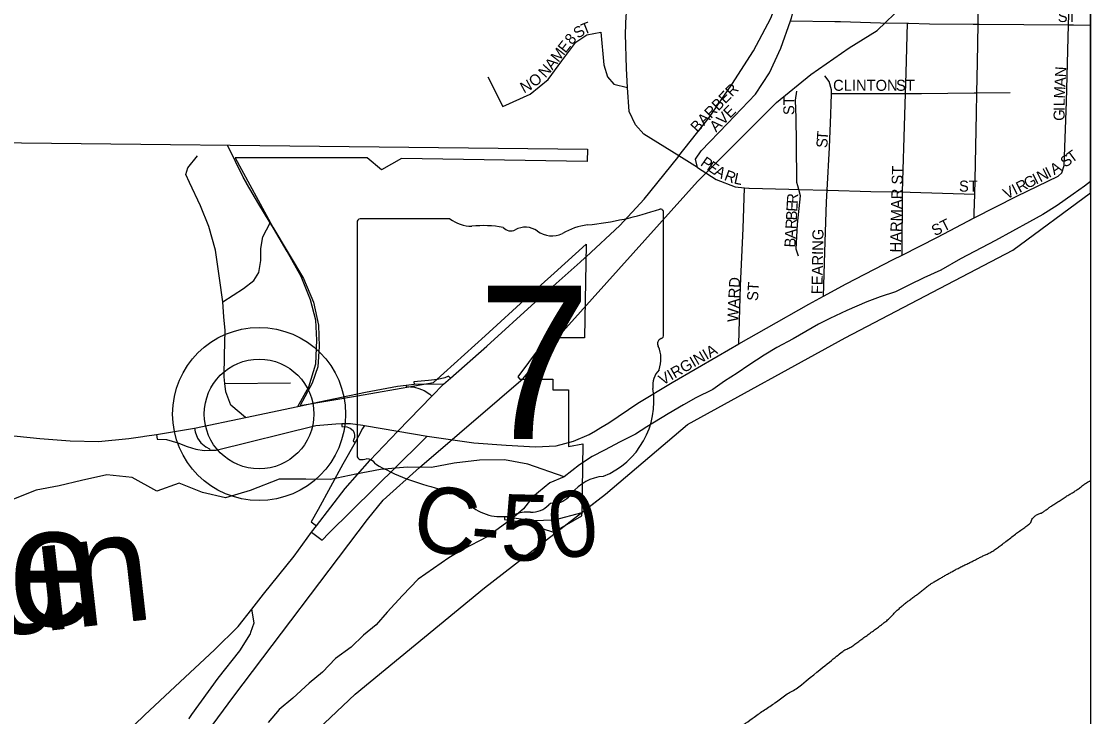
# Model space of a CAD drawing. Extents: x -84548 to 2262448, y -162180 to 525962.
# Drawn here: x 62992 to 67849, y 156808 to 159965 of the extents above; entities that cross this region are included whole.
import ezdxf

# ---------------------------------------------------------------- set-up
doc = ezdxf.new("R2010")
doc.units = 0
for name, color, linetype in [('GM_X_Adjacent_County_Text', 7, 'Continuous'), ('GM_X_County', 7, 'Continuous'), ('GM_X_County_Road', 7, 'Continuous'), ('GM_X_Hydro', 7, 'Continuous'), ('GM_X_Hydro_Text', 7, 'Continuous'), ('GM_X_Interstate_Location', 7, 'Continuous'), ('GM_X_Major_Lake_Text', 7, 'Continuous'), ('GM_X_Major_River', 7, 'Continuous'), ('GM_X_Minor_Lake', 7, 'Continuous'), ('GM_X_Minor_River_Text', 7, 'Continuous'), ('GM_X_Rail_Line', 7, 'Continuous'), ('GM_X_State_Route', 7, 'Continuous'), ('GM_X_Township_ROW', 7, 'Continuous'), ('GM_X_Township_Subdivision_Text', 7, 'Continuous'), ('GM_X_Unincorporated_Location', 7, 'Continuous'), ('GM_X_Unincorporated_Text', 7, 'Continuous'), ('GM_X_US_Location', 7, 'Continuous'), ('GM_X_US_Route', 7, 'Continuous')]:
    doc.layers.add(name, color=color, linetype=linetype)

msp = doc.modelspace()

# ---------------------------------------------------------------- linework, layer by layer
at = {"layer": 'GM_X_County'}
msp.add_line((67849.4, 170872.5), (67849.4, 134968.5), dxfattribs=at)
at = {"layer": 'GM_X_Hydro'}
for p, q in [((67496.2, 158926.8), (67849.4, 159186.1)), ((66734.9, 158527.9), (67496.2, 158926.8)), ((66017.5, 158133.8), (66734.9, 158527.9)), ((65646, 157818), (66017.5, 158133.8)), ((65095.7, 157392.7), (65646, 157818)), ((64508.4, 156910.5), (65095.7, 157392.7)), ((63922.4, 156358), (64508.4, 156910.5))]:
    msp.add_line(p, q, dxfattribs=at)
at = {"layer": 'GM_X_Hydro_Text'}
for points in [[(64941.1, 158345.6), (64932, 158354.2), (64916.2, 158346.8), (64883.1, 158338.9), (64841.2, 158334), (64775.4, 158328.6), (64776.2, 158317.1)], [(64739.9, 158313.7), (64740.2, 158306.9), (64777.4, 158303.4), (64798.1, 158298.3), (64821.3, 158288.9), (64847.1, 158272.4), (64856.6, 158263)], [(63605.4, 158089.8), (63608.7, 158068.6), (63651.4, 158066.1), (63702.7, 158052), (63744.4, 158034.7), (63785.1, 158022.3), (63821.9, 158016.8), (63847.4, 158017.7), (63876.4, 158018.6), (64329.8, 158129.7), (64420.6, 158138.2), (64447, 158138.4), (64486.4, 158138.6), (64542.8, 158131), (64550.7, 158129.9)], [(63778.1, 158118.3), (63780.9, 158101.9), (63791.8, 158072.2), (63807.5, 158051), (63830, 158033.7), (63847.2, 158024.4), (63847.4, 158017.7)], [(64550.7, 158129.9), (64542.1, 158117.1), (64523.2, 158081), (64507.7, 158053.4), (64452.3, 157954.6), (64340.3, 157748.9), (64307.8, 157692.6), (64332.3, 157674.4)], [(64447, 158138.4), (64447, 158125.9), (64470.9, 158123.7), (64485.6, 158118.3), (64498.7, 158107.9), (64504.2, 158095.9), (64505.7, 158086.2), (64505.3, 158075.2), (64499, 158059.7), (64507.7, 158053.4)], [(64310.7, 157645.2), (64358.2, 157610), (64388.2, 157640.9), (64805.4, 158051), (64835.7, 158081.8)]]:
    msp.add_lwpolyline(points, dxfattribs=at)
at = {"layer": 'GM_X_Interstate_Location'}
for points in [[(67849.4, 159238.5), (67822.1, 159216.8), (67770.7, 159179.9), (67697.4, 159128.5), (67632, 159087.4), (67572.4, 159054.3), (67495, 159012.9), (67417.6, 158969.6), (67258.7, 158886.8), (67169.4, 158835.2), (67091.9, 158799.8), (67026.3, 158768.7), (66962.7, 158737.6), (66893, 158714.4), (66833.3, 158691.3), (66741.9, 158651.8), (66664.3, 158616.4), (66612.7, 158589.5), (66497.6, 158523.4), (66424.2, 158484.1), (66366.6, 158449.1), (66297.3, 158403.9), (66243.8, 158366.9), (66186.3, 158331.9), (66132.9, 158292.9), (66055.4, 158255.5), (65999.8, 158224.5), (65930.4, 158183.3), (65833.2, 158123.6), (65781.7, 158090.6), (65712.1, 158055.4), (65640.7, 158018.1), (65585.1, 157989.2)], [(65585.1, 157989.2), (65527.6, 157952.1), (65458.4, 157896.8), (65392.7, 157869.7), (65315.6, 157806.3), (65272.5, 157751.4), (65219.2, 157704.4), (65163.7, 157665.4), (65108.3, 157624.4), (64997.1, 157566.4), (64933.6, 157529.3), (64864.3, 157480), (64795, 157432.8), (64724.1, 157357.4), (64653.2, 157282), (64604.1, 157225.1), (64546.8, 157178), (64489.6, 157122.9), (64418.3, 157071.6), (64359.2, 157010.5), (64299.9, 156959.4), (64224.9, 156892), (64163.7, 156840.8), (64112.5, 156781.8)]]:
    msp.add_lwpolyline(points, dxfattribs=at)
msp.add_open_spline([(66511.1, 156933.7), (66579.6, 156988.9), (66648, 157044.1), (66716.5, 157099.3), (66732.1, 157111.9), (66752.1, 157118), (66768.4, 157129.7), (66787, 157143.1), (66805.7, 157156.6), (66824.2, 157170.1), (66843.5, 157184.3), (66862.8, 157198.4), (66882.1, 157212.6), (66895.5, 157222.5), (66908.8, 157232.5), (66921.9, 157242.9), (66941.6, 157258.5), (66956.8, 157278.9), (66975.7, 157295.3), (66990, 157307.8), (67004.5, 157320.1), (67019.6, 157331.7), (67034.7, 157343.3), (67050.2, 157354.5), (67065.4, 157366), (67080.9, 157377.8), (67095.4, 157390.9), (67111.3, 157402.4), (67124.7, 157412.1), (67138.9, 157420.4), (67153.2, 157428.7), (67168.4, 157437.6), (67183.7, 157446.4), (67199.1, 157455), (67215, 157464), (67230.8, 157473), (67247, 157481.3), (67264.8, 157490.5), (67283.1, 157498.7), (67300.9, 157507.7), (67315.6, 157515.1), (67330.2, 157522.6), (67344.9, 157530), (67360.1, 157537.7), (67375.7, 157544.5), (67390.8, 157552.3), (67409.3, 157561.9), (67426.1, 157574.3), (67442.7, 157586.7), (67464.8, 157603.3), (67486.5, 157620.5), (67508.5, 157637.2), (67526.8, 157651.1), (67546, 157663.9), (67564.3, 157677.7), (67578.8, 157688.5), (67583.4, 157709.5), (67598.1, 157720), (67610.3, 157728.7), (67625.8, 157731.8), (67638.1, 157740.2), (67651.5, 157749.5), (67664.4, 157759.6), (67678, 157768.5), (67696.5, 157780.8), (67715.1, 157793), (67733.8, 157805), (67750.3, 157815.4), (67767.3, 157824.8), (67783.7, 157835.3), (67799, 157845.1), (67812.5, 157857.6), (67827.6, 157867.6), (67834.7, 157872.3), (67842, 157876.5), (67849.4, 157880.7)], degree=3, dxfattribs=at)
msp.add_spline([(65689.6, 156303.4), (65729.5, 156335.7), (65773.3, 156372), (65823.2, 156414.4), (65865, 156452.8), (65908.9, 156489.1), (65956.7, 156527.5), (66010.5, 156571.9), (66052.4, 156606.3), (66092.3, 156636.6), (66136.1, 156670.9), (66197.9, 156719.4), (66241.8, 156749.7), (66321.6, 156806.3), (66367.5, 156838.7), (66415.4, 156871), (66465.2, 156907.4), (66511.1, 156933.7)], degree=3, dxfattribs=at)
at = {"layer": 'GM_X_Major_Lake_Text'}
for points in [[(65552.4, 158891.1), (65557.3, 158895.7), (65710, 159038.8), (65821.1, 159157.9), (65973.7, 159347.3), (65978.8, 159353.7), (66116.4, 159528.7), (66219.3, 159677.6), (66318.2, 159830.6), (66397, 159979.4), (66465.6, 160164.2), (66514.3, 160336.8), (66543.9, 160519.6), (66546.7, 160537.4), (66560.9, 160763.8), (66561.4, 160800.7), (66563.3, 160976.1), (66547.9, 161148.3), (66520.2, 161358.4), (66504.9, 161516.5), (66504.6, 161529.6), (66502.8, 161603.8), (66502, 161636.6), (66507.3, 161693.1)], [(64909.1, 158317.7), (64941.1, 158345.6), (65105.9, 158489.5), (65326.5, 158689.4), (65531.2, 158871.2), (65552.4, 158891.1)], [(62007.4, 158497.5), (62063.9, 158472), (62210.4, 158388.5), (62607.5, 158191.4), (62764, 158136.3), (62913.4, 158088.1), (63075.7, 158071.3), (63213.9, 158060.4), (63342, 158057.3), (63480, 158070.4), (63544.2, 158080.4), (63551.5, 158081.5)], [(63551.5, 158081.5), (63605.4, 158089.8), (63778.1, 158118.3), (64010.2, 158166), (64247.4, 158216.5), (64345.3, 158237.3), (64555.1, 158280.9), (64700.9, 158307.9), (64739.9, 158313.7), (64776.2, 158317.1), (64821.4, 158318.8), (64909.1, 158317.7)], [(64702.1, 158104.6), (64856.6, 158263), (64909.1, 158317.7)], [(64550.7, 158129.9), (64702.1, 158104.6), (64835.7, 158081.8)], [(64332.3, 157674.4), (64462.6, 157843.6), (64575.6, 157970.6), (64702.1, 158104.6)], [(61869.7, 154340.3), (62024.4, 154614.2), (62079.3, 154762.9), (62132.4, 154873.4), (62223.4, 155012.3), (62342, 155191.5), (62490.4, 155409), (62646.8, 155632.5), (62783.2, 155837.8), (62933.6, 156063.3), (63089.8, 156292.8), (63218.5, 156472.1), (63313.8, 156573), (63417, 156683.9), (63552, 156815.1), (63691.1, 156944.4), (63869.9, 157112), (63977.2, 157217), (64038.6, 157295.6), (64092.1, 157364.1), (64230.8, 157537.4), (64310.7, 157645.2), (64332.3, 157674.4)]]:
    msp.add_lwpolyline(points, dxfattribs=at)
at = {"layer": 'GM_X_Major_River'}
for radius in [392.8, 249]:
    msp.add_circle((64071.8, 158182.2), radius, dxfattribs=at)
at = {"layer": 'GM_X_Minor_Lake'}
for points in [[(64035, 157191.4), (64050.1, 157234.2), (64038.6, 157295.6)], [(63752.7, 156797.9), (63753.9, 156799.6), (63766.5, 156817.6), (63885.6, 156982.7), (63984.9, 157107.5), (64032.4, 157184), (64034.4, 157189.6), (64035, 157191.4)]]:
    msp.add_lwpolyline(points, dxfattribs=at)
at = {"layer": 'GM_X_Minor_River_Text'}
msp.add_lwpolyline([(64835.7, 158081.8), (65047.6, 158051.6), (65194, 158040.7), (65328.2, 158033.5), (65422.1, 158037.5), (65499.7, 158059.2), (65571.1, 158088.7), (65600.2, 158106.4)], dxfattribs=at)
at = {"layer": 'GM_X_Rail_Line'}
for p, q in [((65909.5, 158542.5), (65909.5, 159095.2)), ((64517.4, 159050.9), (64517.4, 157994.2)), ((64938.8, 159069), (64531.1, 159069)), ((65909.4, 158542.6), (65909.5, 158542.5))]:
    msp.add_line(p, q, dxfattribs=at)
for centre, radius, start, end in [((65413.6, 160509.6), 1476.4, 275.8445, 288.9065), ((65894.1, 159097.5), 15.5, 351.8621, 97.738), ((64533.3, 159053.1), 16.1, 98.1301, 188.1301), ((65035.9, 159191.7), 156.4, 231.6195, 271.1119), ((65087.7, 158475.8), 561.6, 80.4867, 94.9883), ((65281.5, 158936.5), 93.8, 54.4667, 119.1411), ((65601.9, 158746.3), 297, 97.3462, 120.7689), ((65215.2, 159058.6), 45.1, 219.7921, 297.1024), ((65402.6, 159104), 112.9, 233.8562, 294.8282), ((65906, 158501.9), 24, 107.944, 210.337), ((65893, 158540.4), 16.6, 289.6038, 7.7341), ((65753.4, 158432), 144, 340.033, 23.6496), ((65965.1, 158311.2), 104.8, 136.8065, 186.9296), ((65496.3, 158240.9), 369.3, 292.3089, 8.9858), ((64533.5, 157991.9), 16.3, 171.9584, 258.3066), ((64535.9, 158100), 124.2, 267.339, 280.6039), ((64561.3, 157933.3), 44.8, 29.7484, 93.2717), ((65126.6, 158882.6), 1066.1, 240.4129, 257.1985), ((65652, 157697.6), 202.2, 94.4031, 142.5768), ((64808.8, 157519.5), 333.6, 47.1842, 75.836), ((65395.8, 157891.8), 119.3, 282.8732, 323.2771), ((65307.3, 157848.9), 112.8, 268.777, 315.5493), ((65409.3, 157746.6), 31.8, 65.7517, 132.6484), ((65169.5, 157928), 211.7, 230.7004, 286.2918), ((65291.8, 157562.7), 173.9, 85.6951, 111.2099)]:
    msp.add_arc(centre, radius, start, end, dxfattribs=at)
at = {"layer": 'GM_X_State_Route'}
msp.add_lwpolyline([(65458.4, 157896.8), (65292.7, 157954.7), (65186.7, 157974.8), (65072.8, 157972.8), (64958.8, 157958.7), (64854.8, 157938.7), (64744.8, 157940.7), (64622.8, 157930.6), (64510.8, 157908.6), (64396.8, 157884.5), (64284.8, 157886.5), (64162.9, 157886.5), (64030.9, 157834.3), (63918.9, 157802.2), (63814.9, 157826.3), (63708.9, 157868.4), (63606.9, 157832.3), (63494.9, 157894.5), (63380.9, 157906.5), (63264.9, 157880.4), (63162.9, 157856.3), (63059, 157836.2), (62941, 157790.1)], dxfattribs=at)
at = {"layer": 'GM_X_Township_ROW'}
for points in [[(64014.4, 159231.2), (63999.3, 159257.2), (63928.3, 159402.4)], [(63907.3, 158691.6), (63892.6, 158799.7), (63873.6, 158925.8), (63842.8, 159033.8), (63806.1, 159127.8), (63755.3, 159233.6), (63739.1, 159269.6), (63748.9, 159299.7), (63792.5, 159354.1)], [(64247.4, 158216.5), (64298.3, 158305.5), (64329.6, 158409.9), (64334.8, 158518.1), (64330.1, 158608.2), (64305.4, 158700.2), (64262.7, 158806.1), (64199.8, 158919.9), (64137, 159025.7), (64121.8, 159050.7), (64070.2, 159135.5), (64014.6, 159230.9), (64014.4, 159231.2)], [(64010.2, 158166), (63942.8, 158223), (63920.3, 158283), (63916.7, 158320.9), (63913.8, 158351), (63915.1, 158449.2), (63918.3, 158561.5), (63911.8, 158623.5), (63907.3, 158691.6), (64000.9, 158752.3), (64048.7, 158788.7), (64070.4, 158824.9), (64080.1, 158879.1), (64079.7, 158933.2), (64089.3, 158987.3), (64121.8, 159050.7)], [(63916.7, 158320.9), (64214.2, 158323)]]:
    msp.add_lwpolyline(points, dxfattribs=at)
at = {"layer": 'GM_X_Township_Subdivision_Text'}
msp.add_lwpolyline([(62044.8, 159423.4), (65563.8, 159384), (65562.9, 159329), (64719.2, 159343), (64628.6, 159290.7), (64563.5, 159345.3), (63963.5, 159345.3), (64134.4, 159031.1), (64273.2, 158797.8), (64318.7, 158689.3), (64342.1, 158585), (64345.5, 158488.8), (64339, 158396.6), (64312.6, 158322.6), (64259, 158220.3), (64519.2, 158265.2), (64864.6, 158324.7), (65099.1, 158537.8), (65294.5, 158715.4), (65411.7, 158822), (65557.1, 158954.1), (65550.5, 158528.5), (65413.1, 158528.5), (65413.1, 158542), (65386.1, 158542), (65344.7, 158480.6), (65247.2, 158351.2), (65256.6, 158340.1), (65405.7, 158340.1), (65405.7, 158292.1), (65478.1, 158292.1), (65478.2, 158035.2), (65543, 158046.7), (65538.1, 157732.9), (65411.9, 157700.7), (65315, 157697.7), (65187.2, 157715.6), (65186.4, 157703.6), (65264.6, 157692.6), (65409.2, 157645.7), (65537.4, 157719.7), (65540.1, 157736.2), (65646, 157818), (66017.5, 158133.8), (66734.9, 158527.9), (67496.2, 158926.8), (67849.4, 159186.1), (67849.4, 170872.5)], dxfattribs=at)
at = {"layer": 'GM_X_Unincorporated_Location'}
for points in [[(66752.2, 159844.4), (66879.7, 159922.8), (66996.2, 160035.2), (67061.7, 160160.8), (67070.6, 160215.1), (67118.6, 161877.5), (67086.5, 161957.6), (66962.4, 162240.4), (66909.1, 162405.7), (66858.1, 162582.7), (66815.9, 162684.5), (66742.9, 162756.1), (65797.8, 163683.4), (64931.5, 164490.9)], [(63321.2, 156039.9), (63956.8, 156901.5), (64565.1, 157702.7), (64634.9, 157790.7), (64800.6, 157939.3), (65164.4, 158251.6), (65271.9, 158343.9), (65412.4, 158512.4), (66063.6, 159238.6), (66422.3, 159596), (66578.8, 159724.4), (66752.2, 159844.4)]]:
    msp.add_lwpolyline(points, dxfattribs=at)
at = {"layer": 'GM_X_US_Location'}
for points in [[(66063.5, 159300.9), (65978.8, 159353.7), (65819.7, 159452.8), (65781.2, 159494.5), (65752.6, 159556.4), (65745.9, 159664.2), (65740.5, 159750.6), (65736.9, 159908.9), (65740, 159991.1), (65765, 160095.6), (65826.9, 160304.6), (65877.2, 160471.4), (65907.8, 160606), (65936.3, 160758.6), (65947, 160889), (65951.5, 161027.3), (65940.3, 161145.4), (65921.1, 161257.4), (65879.7, 161389.3), (65822.3, 161523), (65773.5, 161600.7)], [(67320.6, 159077.5), (67321, 159094.2), (67323.2, 159180.6), (67324.8, 159245.7), (67330.3, 159546.3), (67332.3, 159639.9), (67335.2, 159778.8), (67338, 159952.2), (67338.6, 159993.2), (67343.3, 160237.6), (67344.3, 160283.1), (67348.4, 160464.1), (67348.3, 160641.9), (67348.2, 160654.4), (67358.7, 161003.2), (67367.4, 161339.9), (67395.7, 161339.1)], [(67719.2, 159276.9), (67728.8, 159311.1), (67739.9, 159599.8), (67748.4, 159948.7), (67757.4, 160221.2), (67765.2, 160441.7), (67772.5, 160629.2), (67776.3, 160724.4), (67786.7, 161067.2), (67849.4, 161195.5)], [(66063.5, 159300.9), (66055.1, 159338.9), (66080.7, 159377.2), (66199.5, 159500.6), (66326.3, 159634.1), (66391.3, 159730.9), (66442.2, 159843.7), (66486.4, 159967.8), (66490.8, 159980.4), (66533.1, 160149.2), (66573.6, 160297.9)], [(66486.4, 159967.8), (66687.1, 159964.9), (66698.9, 159964.8)], [(66698.9, 159964.8), (66702.4, 159964.7), (66713.2, 159964.5), (66895.4, 159958.3), (67017.5, 159956.2)], [(66993.1, 158903.8), (66995.4, 159190.5), (67005.9, 159538.5), (67008.9, 159637.5), (67011.9, 159731), (67017.5, 159956.2)], [(67017.5, 159956.2), (67022.4, 159956.1), (67117.6, 159954.5), (67315.8, 159952.4), (67338, 159952.2), (67339.7, 159952.2)], [(65110.4, 159712.4), (65179.8, 159578.8), (65303.4, 159634.1), (65384.8, 159701.1), (65447.9, 159785.9), (65511.1, 159870.7), (65560.8, 159903.2), (65624.7, 159915.8), (65638.3, 159767.7), (65654.9, 159713.7), (65683.2, 159679.9), (65745.9, 159664.2)], [(67339.7, 159952.2), (67342.6, 159952.2), (67546.1, 159950.6), (67748.4, 159948.7), (67756.3, 159948.7), (67769.2, 159948.5)], [(67769.2, 159948.5), (67772.2, 159948.5), (67849.4, 159947.5)], [(66669.3, 159545.5), (66671, 159587.4), (66672, 159637.6), (66672.4, 159653.5), (66662, 159691.5), (66641.7, 159717.3)], [(66518.8, 159217.8), (66518.7, 159218.1), (66514.6, 159233.1), (66512.7, 159413.5), (66511.5, 159527.7), (66508.7, 159607.8), (66514.3, 159648)], [(66672, 159637.6), (66888.7, 159637.6), (67008.9, 159637.5), (67080.9, 159637.5), (67321.1, 159639.8), (67332.3, 159639.9), (67483.2, 159641.4)], [(66635.4, 158716.7), (66642, 158917.7), (66649.6, 159146.3), (66652.4, 159198.5), (66663.1, 159392.9), (66669.2, 159542.1), (66669.3, 159545.5)], [(66063.5, 159300.9), (66148.1, 159247.6), (66234.5, 159214.4), (66277.2, 159209.3), (66296.7, 159207), (66297.9, 159206.9)], [(67282.5, 159053.3), (67320.5, 159073.3), (67514.1, 159170.7), (67701.3, 159262.7), (67719.2, 159276.9)], [(66251.6, 158500.1), (66259.2, 158763.7), (66270.5, 159024.3), (66277.2, 159209.3)], [(66297.9, 159206.9), (66478.9, 159202.7), (66523.3, 159201.6), (66652.4, 159198.5), (66655.1, 159198.4), (66851.3, 159192.3), (66995.4, 159190.5), (67029.5, 159190.1), (67323.2, 159180.6)], [(66522, 158898.5), (66511.7, 158930.5), (66518.5, 159044.8), (66531.2, 159173.2), (66523.3, 159201.6), (66518.8, 159217.8)], [(65600.2, 158106.4), (65624.4, 158121.1), (65660, 158142.7), (65792.1, 158231.6), (65948.1, 158325.1), (66157.6, 158445.7), (66251.6, 158500.1), (66377, 158572.6), (66568.7, 158680.8), (66635.4, 158716.7), (66738.8, 158772.5), (66952.5, 158883.2), (66993.1, 158903.8), (67154.4, 158985.7), (67320.5, 159073.3), (67320.6, 159077.5)]]:
    msp.add_lwpolyline(points, dxfattribs=at)

# ---------------------------------------------------------------- texts
at = {"layer": 'GM_X_Adjacent_County_Text'}
msp.add_text('Springdale', height=550, rotation=0, dxfattribs=at).set_placement((59825.3, 157220))
at = {"layer": 'GM_X_County_Road'}
for s, rotation, p in [('C', 350.7526, (64756.2, 157574)), ('5', 358.5384, (65166.4, 157519.5)), ('0', 8.6545, (65408.8, 157518.4)), ('-', 355.0011, (65023.5, 157531.4))]:
    msp.add_text(s, height=300, rotation=rotation, dxfattribs=at).set_placement(p)
at = {"layer": 'GM_X_Rail_Line'}
msp.add_text('7', height=696.1, dxfattribs=at).set_placement((65063.3, 158068.7))
at = {"layer": 'GM_X_Unincorporated_Text'}
msp.add_text('Run', height=499.99, rotation=6.4749, dxfattribs=at).set_placement((62383.5, 157114.8))
at = {"layer": 'GM_X_US_Route'}
for s, rotation, p in [('ST', 0, (67700.2, 159962)), ('T', 21.979, (65547.3, 159903.5)), ('8', 49.3547, (65493.2, 159855.4)), ('S', 34.7548, (65521, 159884.9)), ('E', 52.0712, (65463.9, 159817.7)), ('M', 52.0685, (65431.4, 159776)), ('N', 48.0139, (65372.4, 159705.7)), ('A', 51.8933, (65404.2, 159741.3)), ('O', 39.2323, (65322.2, 159663.6)), ('A', 86.8293, (67734.7, 159666.5)), ('N', 86.8074, (67737.1, 159710.4)), ('N', 28.6576, (65275.2, 159636.9)), ('BARBER', 45.7102, (66062.3, 159457.4)), ('CLINTON', 0, (66679.4, 159649.6)), ('ST', 0, (66965.4, 159649.6)), ('M', 87.1394, (67732, 159613.8)), ('ST', 90, (66503.4, 159539.6)), ('L', 88.8799, (67731.4, 159579)), ('AVE', 45.0026, (66147.9, 159459.6)), ('I', 89.7377, (67731.3, 159557.2)), ('G', 89.7377, (67731.1, 159513.2)), ('S', 86.6921, (66653, 159389.3)), ('T', 86.1995, (66655.1, 159424.3)), ('T', 36.4602, (67763.6, 159320.2)), ('P', 325.2452, (66073.2, 159313.4)), ('E', 325.2452, (66102.1, 159293.4)), ('A', 32.3717, (67684.1, 159265.9)), ('S', 36.4671, (67735.3, 159299.3)), ('A', 330.6957, (66135.4, 159270.5)), ('R', 339.3098, (66181.2, 159245.5)), ('L', 347.9059, (66226.1, 159229.2)), ('HARMAR ST', 88.5837, (66987.5, 158915.1)), ('I', 26.8566, (67601.1, 159223.5)), ('N', 26.8485, (67620.7, 159233.5)), ('I', 26.8398, (67659.9, 159253.3)), ('ST', 0, (67251.4, 159192)), ('I', 26.8482, (67506.8, 159175.8)), ('R', 26.85, (67526.5, 159185.7)), ('G', 26.8518, (67561.8, 159203.6)), ('R', 87.1061, (66518.8, 159135.3)), ('V', 26.8485, (67467.6, 159155.9)), ('E', 86.8535, (66516.8, 159099.9)), ('B', 86.841, (66514.6, 159060.4)), ('R', 86.8612, (66512.5, 159020.8)), ('ST', 26.5596, (67141.9, 158988.7)), ('A', 86.8573, (66510.1, 158976.9)), ('FEARING', 89.0457, (66631.1, 158725.8)), ('B', 86.841, (66507.9, 158937.3)), ('WARD', 87.2752, (66248.3, 158598.5)), ('ST', 86.4258, (66337.9, 158694.5)), ('VIRGINIA', 30.193, (65905.4, 158311))]:
    msp.add_text(s, height=50, rotation=rotation, dxfattribs=at).set_placement(p)

doc.saveas('drawing.dxf')
